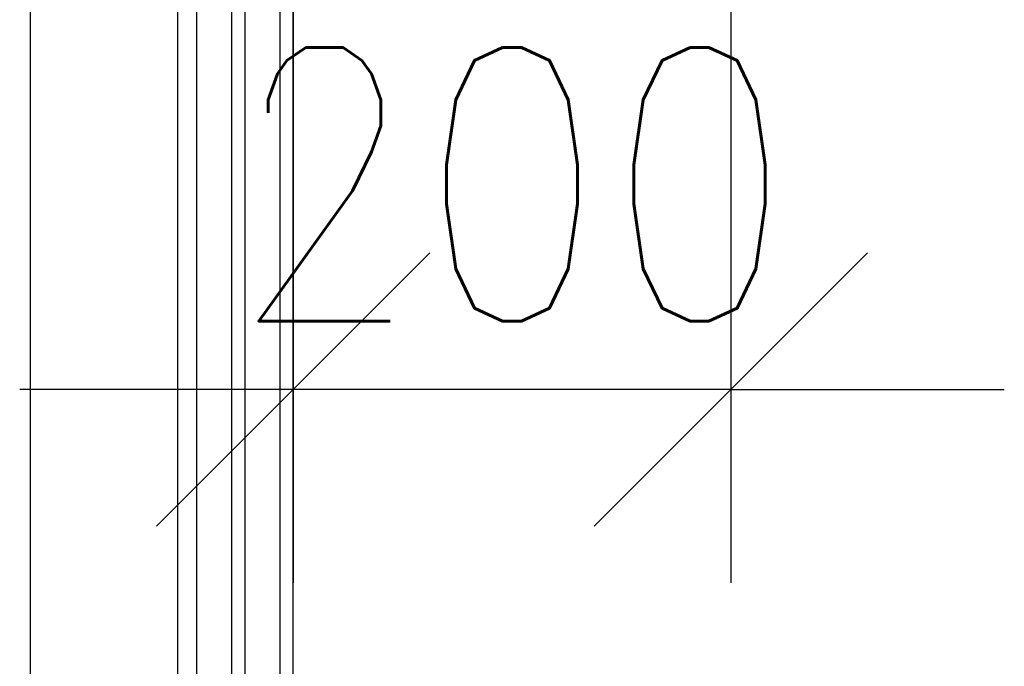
# Model space of a CAD drawing. Header units: millimetres. Extents: x -637441 to -130928, y -380379 to -53767.
# Tile 354 of 390: x -337477 to -337027, y -149748 to -149452. Entities that reach past the tile are written whole.
import ezdxf

# ---------------------------------------------------------------- set-up
doc = ezdxf.new("R2010")
doc.units = ezdxf.units.MM
doc.header["$LTSCALE"] = 10
doc.layers.add('CKTEXTY_MALE', color=7, linetype='Continuous', lineweight=25)
doc.layers.add('CrossSectionsGlass', color=4, linetype='Continuous')
doc.layers.add('ZDIVO', color=6, linetype='Continuous')
doc.styles.get("Standard").update_dxf_attribs({"font": 'simplex.shx', "width": 0.8})
doc.dimstyles.new('normální', dxfattribs={"dimscale": 50, "dimtxt": 2.5, "dimasz": 2.5, "dimexe": 1.768, "dimexo": 5, "dimtad": 1, "dimrnd": 1, "dimtxsty": 'Standard', "dimblk1": 'OBLIQUE', "dimblk2": 'OBLIQUE', "dimsah": 1, "dimcen": 2.5, "dimdle": 1.8, "dimadec": 0, "dimazin": 0, "dimtfac": 1, "dimtix": 1, "dimtmove": 2, "dimatfit": 3, "dimfxl": 1, "dimarcsym": 0})

# ---------------------------------------------------------------- blocks, each defined once
blk = doc.blocks.new('_OBLIQUE')
at = {"color": 0, "linetype": 'ByBlock'}
blk.add_line((-0.5, -0.5), (0.5, 0.5), dxfattribs=at)
blk = doc.blocks.new('*D1462')
at = {"layer": 'CKTEXTY_MALE', "color": 0, "lineweight": -2}
for p, q in [((-337352.1, -149196.4), (-337352.1, -149709.76)), ((-337152.1, -149196.4), (-337152.1, -149709.76)), ((-337352.1, -149621.36), (-337477.1, -149621.36)), ((-337152.1, -149621.36), (-337352.1, -149621.36)), ((-337152.1, -149621.36), (-337027.1, -149621.36))]:
    blk.add_line(p, q, dxfattribs=at)
at = {"layer": 'DEFPOINTS', "color": 0}
for p in [(-337352.1, -148946.4), (-337152.1, -148946.4), (-337352.1, -149621.36)]:
    blk.add_point(p, dxfattribs=at)
at = {"layer": 'CKTEXTY_MALE', "color": 0, "lineweight": -2, "xscale": 125, "yscale": 125, "zscale": 125}
blk.add_blockref('_OBLIQUE', (-337352.1, -149621.36), dxfattribs=at)
at = {"layer": 'CKTEXTY_MALE', "color": 0, "lineweight": -2, "xscale": 125, "yscale": 125, "zscale": 125, "rotation": 180}
blk.add_blockref('_OBLIQUE', (-337152.1, -149621.36), dxfattribs=at)
at = {"layer": 'CKTEXTY_MALE', "color": 0, "insert": (-337252.1, -149527.61), "char_height": 125, "attachment_point": 5}
blk.add_mtext('200', dxfattribs=at)

msp = doc.modelspace()

# ---------------------------------------------------------------- linework, layer by layer
at = {"layer": 'CrossSectionsGlass', "color": 1}
for p, q in [((-337352.102, -152835.225), (-337352.102, -148946.4)), ((-337404.902, -152115.076), (-337404.902, -149264.277)), ((-337396.102, -152115.076), (-337396.102, -149264.277)), ((-337380.102, -152115.076), (-337380.102, -149264.277)), ((-337374.102, -152115.076), (-337374.102, -149264.277)), ((-337358.102, -152115.076), (-337358.102, -149264.277)), ((-337352.102, -152115.076), (-337352.102, -149264.777))]:
    msp.add_line(p, q, dxfattribs=at)
at = {"layer": 'ZDIVO', "color": 7}
msp.add_line((-337472.101, -152281.715), (-337472.101, -149331.715), dxfattribs=at)

# ---------------------------------------------------------------- dimensions: what is measured, and where the dimension line sits
at = {"layer": 'CKTEXTY_MALE'}
dim = msp.add_linear_dim(base=(-337352.102, -149621.364), p1=(-337152.102, -148946.4), p2=(-337352.102, -148946.4), dimstyle='normální', dxfattribs=at)
dim.commit()
dim.dimension.update_dxf_attribs({"geometry": '*D1462', "text_midpoint": (-337252.102, -149527.614)})

doc.saveas('drawing.dxf')
